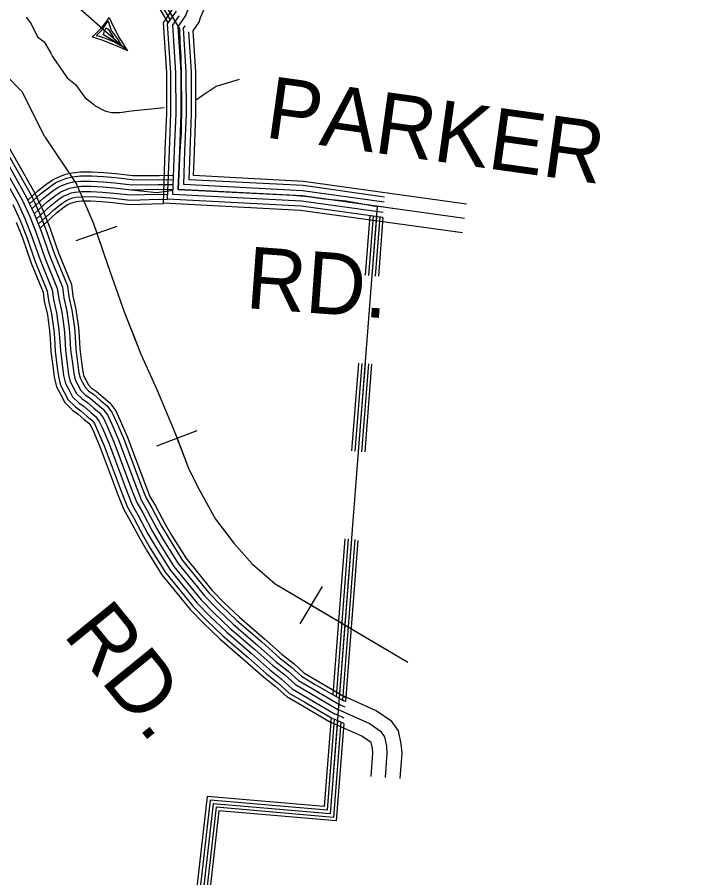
# Model space of a CAD drawing. Extents: x 1788175 to 1969470, y 584502 to 738744.
# Drawn here: x 1946805 to 1950863, y 647862 to 653021 of the extents above; entities that cross this region are included whole.
import ezdxf

# ---------------------------------------------------------------- set-up
doc = ezdxf.new("R2010")
doc.units = 0
for name, color, linetype in [('DESIGN - CONTOURS - Intermediate with optional Text', 7, 'Continuous'), ('DESIGN - ROW - Right-of-Way and Easement Labels', 7, 'Continuous'), ('DESIGN - TRANSPORTATION - Text', 7, 'Continuous'), ('SURVEY - CONTOURS - Index with Text', 7, 'Continuous'), ('SURVEY - DRAINAGE - Natural Features', 7, 'Continuous'), ('SURVEY - TRANSPORTATION - Roads', 7, 'Continuous')]:
    doc.layers.add(name, color=color, linetype=linetype)

msp = doc.modelspace()

# ---------------------------------------------------------------- linework, layer by layer
at = {"layer": 'DESIGN - CONTOURS - Intermediate with optional Text'}
for p, q in [((1947159.6, 651682.9), (1947405, 651768.9)), ((1947642.6, 650451.3), (1947885.4, 650544.2)), ((1948503.5, 649384.8), (1948636, 649608.5))]:
    msp.add_line(p, q, dxfattribs=at)
for points in [[(1946970.4, 652303.8), (1946834.2, 652573.6), (1946743.8, 652666.9), (1946676.1, 652732.4), (1946578.6, 652815.8), (1946500.3, 652868), (1946422.6, 652911.7), (1946348, 652947.8), (1946281.9, 652971.9), (1946089.4, 653019.4), (1945983.4, 653019.5), (1945903.4, 653006.2), (1945739.9, 652942.8), (1945601.9, 652861.5), (1945523.1, 652780.2), (1945503.4, 652755.5), (1945444.2, 652671.7), (1945246.6, 652208.4)], [(1946970.4, 652303.8), (1946834.2, 652573.6), (1946743.8, 652666.9), (1946676.1, 652732.4), (1946578.6, 652815.8), (1946574.1, 652818.7)], [(1946970.4, 652303.8), (1947160.7, 652019.4), (1947262, 651783.9), (1947347.8, 651538.9), (1947447.1, 651255.3), (1947546.3, 651002), (1947643.1, 650789.6), (1947747.1, 650541.9), (1947835.3, 650311.7), (1947897.9, 650186.3), (1947994.5, 650012.6), (1948104.9, 649868.5), (1948215.3, 649743.8), (1948353, 649625.1), (1949148, 649154)], [(1946970.4, 652303.8), (1947160.7, 652019.4), (1947262, 651783.9), (1947282.3, 651725.9)], [(1947282.3, 651725.9), (1947347.8, 651538.9), (1947447.1, 651255.3), (1947505.9, 651105)], [(1947505.9, 651105), (1947546.3, 651002), (1947643.1, 650789.6), (1947747.1, 650541.9), (1947764, 650497.8)], [(1947764, 650497.8), (1947835.3, 650311.7), (1947897.9, 650186.3), (1947994.5, 650012.6), (1948068.6, 649915.9)], [(1948068.6, 649915.9), (1948104.9, 649868.5), (1948215.3, 649743.8), (1948353, 649625.1), (1948569.7, 649496.6)], [(1948569.7, 649496.6), (1949137.5, 649160.1)], [(1949137.5, 649160.1), (1949148, 649154)]]:
    msp.add_lwpolyline(points, dxfattribs=at)
at = {"layer": 'DESIGN - ROW - Right-of-Way and Easement Labels'}
for p, q in [((1947466.4, 652819.2), (1946953.6, 653272.3)), ((1947315.9, 652946.6), (1947350.1, 652999.7)), ((1947350.1, 652999.7), (1947368.7, 652942.4)), ((1947278.3, 652910.6), (1947315.9, 652946.6)), ((1947326.4, 652933), (1947338.4, 652957.8)), ((1947338.4, 652957.8), (1947350.9, 652949.6)), ((1947350.9, 652949.6), (1947368.4, 652921.4)), ((1947368.7, 652942.4), (1947410.4, 652885.7)), ((1947298.8, 652906.6), (1947278.3, 652910.6)), ((1947341, 652892), (1947298.8, 652906.6)), ((1947322.9, 652916.3), (1947326.4, 652933)), ((1947429.9, 652850.1), (1947322.9, 652916.3)), ((1947388.8, 652870.9), (1947341, 652892)), ((1947368.4, 652921.4), (1947382.5, 652900.5)), ((1947440.1, 652842.6), (1947388.8, 652870.9)), ((1947410.4, 652885.7), (1947429.9, 652850.1))]:
    msp.add_line(p, q, dxfattribs=at)
for centre, radius, start, end in [((1946911.2, 653309.8), 532.3, 310.1019, 326.9603), ((1948625.8, 653579.3), 1386.4, 203.8104, 213.2489), ((1946793.7, 651420.3), 1552.3, 64.3187, 72.7465)]:
    msp.add_arc(centre, radius, start, end, dxfattribs=at)
at = {"layer": 'DESIGN - TRANSPORTATION - Text'}
for points in [[(1946858.6, 653021.6), (1946888.2, 652982.2), (1946927.6, 652903.4), (1946967, 652873.8), (1947006.5, 652804.8), (1947016.3, 652785.1), (1947105, 652657), (1947154.3, 652617.5), (1947213.4, 652538.7), (1947262.7, 652499.3), (1947272.6, 652489.4), (1947331.7, 652459.8), (1947371.1, 652450), (1947420.4, 652450), (1947489.4, 652459.8), (1947588, 652469.7), (1947686.5, 652479.5)], [(1947881.1, 652527.6), (1947914.4, 652551.1), (1947998.6, 652607.1), (1948066.7, 652627), (1948138.9, 652649)]]:
    msp.add_lwpolyline(points, dxfattribs=at)
at = {"layer": 'SURVEY - CONTOURS - Index with Text'}
for points in [[(1946700.4, 652225.4), (1946862, 651940.3), (1946909.2, 651838.2), (1946948.1, 651738.7), (1947000.4, 651588.9), (1947076.2, 651403.8), (1947084.7, 651339.2), (1947102.9, 651259.2), (1947117.5, 651154.9), (1947121.8, 651103.5), (1947126, 651028), (1947136.1, 650947), (1947144, 650884.6), (1947152.8, 650848.1), (1947169.1, 650817.5), (1947187.1, 650783.6), (1947213.8, 650757), (1947245.2, 650735.5), (1947284.3, 650700.7), (1947320.8, 650670.8), (1947349.2, 650633.2), (1947372.9, 650581.8), (1947413.6, 650486.7), (1947522.7, 650195.9), (1947550, 650124.3), (1947585.3, 650064), (1947643.6, 649954), (1947683.3, 649886.9), (1947770.5, 649746.9), (1947931.1, 649549.7), (1948006, 649473.2), (1948101.4, 649382.2), (1948251.4, 649252.8), (1948359.3, 649157.4), (1948429.6, 649101.4), (1948492.2, 649045), (1948577.7, 648994.8), (1948744.1, 648897.1)], [(1946727.4, 652240.7), (1946889.6, 651954.4), (1946937.7, 651850.4), (1946977.1, 651749.5), (1947029.4, 651599.9), (1947106.4, 651411.8), (1947115.3, 651344.6), (1947133.5, 651264.8), (1947148.4, 651158.3), (1947152.7, 651105.6), (1947156.9, 651030.8), (1947166.8, 650950.9), (1947174.6, 650890.2), (1947182.1, 650859.1), (1947196.5, 650832), (1947212.2, 650802.3), (1947233.7, 650781), (1947264.3, 650760), (1947304.5, 650724.3), (1947343.3, 650692.4), (1947375.9, 650649.2), (1947401.2, 650594.4), (1947442.4, 650498.2), (1947551.7, 650206.9), (1947578.1, 650137.7), (1947612.4, 650079), (1947670.6, 649969.2), (1947709.8, 649903), (1947795.8, 649765), (1947954.2, 649570.4), (1948027.8, 649495.2), (1948122.2, 649405.2), (1948271.8, 649276.2), (1948379.2, 649181.2), (1948449.7, 649125.1), (1948510.6, 649070.1), (1948593.4, 649021.5), (1948759.8, 648923.9)], [(1946748.9, 652252.9), (1946911.6, 651965.8), (1946960.5, 651860.1), (1947000.3, 651758.1), (1947052.6, 651608.6), (1947130.5, 651418.2), (1947139.6, 651349), (1947157.8, 651269.3), (1947172.9, 651161), (1947177.4, 651107.3), (1947181.5, 651033), (1947191.3, 650954), (1947198.9, 650894.7), (1947205.3, 650868), (1947218.3, 650843.6), (1947232.3, 650817.2), (1947249.5, 650800.1), (1947279.6, 650779.5), (1947320.5, 650743.1), (1947361.3, 650709.7), (1947397.3, 650662), (1947423.8, 650604.4), (1947465.3, 650507.4), (1947574.9, 650215.6), (1947600.5, 650148.4), (1947634, 650091.1), (1947692.2, 649981.3), (1947730.9, 649915.9), (1947815.9, 649779.4), (1947972.7, 649586.8), (1948045.1, 649512.8), (1948138.8, 649423.5), (1948288.1, 649294.8), (1948395.1, 649200.1), (1948465.7, 649144), (1948525.3, 649090.2), (1948605.9, 649042.8), (1948772.3, 648945.2)], [(1946646.5, 652194.8), (1946806.8, 651911.9), (1946852.1, 651813.9), (1946889.9, 651717.2), (1946942.4, 651566.9), (1947015.8, 651387.7), (1947023.6, 651328.2), (1947041.9, 651248), (1947055.9, 651148), (1947059.9, 651099.2), (1947064.2, 651022.5), (1947074.6, 650939.2), (1947083, 650873.4), (1947094.4, 650825.9), (1947114.3, 650788.4), (1947136.7, 650746.3), (1947174.1, 650709), (1947206.9, 650686.6), (1947244, 650653.5), (1947275.8, 650627.6), (1947295.6, 650601.2), (1947316.2, 650556.6), (1947356.1, 650463.6), (1947464.8, 650174), (1947493.9, 650097.5), (1947531.1, 650033.8), (1947589.5, 649923.7), (1947630.3, 649854.8), (1947719.9, 649710.8), (1947884.8, 649508.3), (1947962.4, 649429), (1948059.7, 649336.3), (1948210.6, 649206.1), (1948319.4, 649109.9), (1948389.5, 649054.1), (1948455.4, 648994.7), (1948546.3, 648941.3), (1948712.7, 648843.7)], [(1946673.4, 652210.1), (1946834.4, 651926.1), (1946880.7, 651826.1), (1946919, 651728), (1946971.4, 651577.9), (1947046, 651395.8), (1947054.2, 651333.7), (1947072.4, 651253.6), (1947086.7, 651151.4), (1947090.9, 651101.4), (1947095.1, 651025.2), (1947105.3, 650943.1), (1947113.5, 650879), (1947123.6, 650837), (1947141.7, 650803), (1947161.9, 650765), (1947194, 650733), (1947226.1, 650711.1), (1947264.2, 650677.1), (1947298.3, 650649.2), (1947322.4, 650617.2), (1947344.6, 650569.2), (1947384.8, 650475.1), (1947493.7, 650184.9), (1947522, 650110.9), (1947558.2, 650048.9), (1947616.5, 649938.9), (1947656.8, 649870.9), (1947745.2, 649728.9), (1947907.9, 649529), (1947984.2, 649451.1), (1948080.5, 649359.2), (1948231, 649229.5), (1948339.4, 649133.6), (1948409.6, 649077.8), (1948473.8, 649019.9), (1948562, 648968.1), (1948728.4, 648870.4)], [(1946673.4, 652210.1), (1946834.4, 651926.1), (1946880.7, 651826.1), (1946919, 651728), (1946971.4, 651577.9), (1947046, 651395.8), (1947054.2, 651333.7), (1947072.4, 651253.6), (1947086.7, 651151.4), (1947090.9, 651101.4), (1947095.1, 651025.2), (1947105.3, 650943.1), (1947113.5, 650879), (1947123.6, 650837), (1947141.7, 650803), (1947161.9, 650765), (1947194, 650733), (1947226.1, 650711.1), (1947264.2, 650677.1), (1947298.3, 650649.2), (1947322.4, 650617.2), (1947344.6, 650569.2), (1947384.8, 650475.1), (1947493.7, 650184.9), (1947522, 650110.9), (1947558.2, 650048.9), (1947616.5, 649938.9), (1947656.8, 649870.9), (1947745.2, 649728.9), (1947907.9, 649529), (1947984.2, 649451.1), (1948080.5, 649359.2), (1948231, 649229.5), (1948339.4, 649133.6), (1948409.6, 649077.8), (1948473.8, 649019.9), (1948562, 648968.1), (1948728.4, 648870.4)], [(1946779.2, 651897.7), (1946823.6, 651801.7), (1946860.8, 651706.5), (1946913.5, 651555.9), (1946985.6, 651379.7), (1946993.1, 651322.7), (1947011.4, 651242.4), (1947025.1, 651144.6), (1947029, 651097.1), (1947033.3, 651019.7), (1947043.8, 650935.3), (1947052.4, 650867.8), (1947065.2, 650814.8), (1947087, 650773.9), (1947111.5, 650727.6), (1947154.3, 650685), (1947187.8, 650662.1), (1947223.9, 650630), (1947253.3, 650605.9), (1947268.9, 650585.2), (1947287.9, 650544), (1947327.3, 650452), (1947435.8, 650163), (1947465.9, 650084), (1947504, 650018.7), (1947562.4, 649908.5), (1947603.8, 649838.7), (1947694.7, 649692.8), (1947861.6, 649487.7), (1947940.6, 649407), (1948038.9, 649313.3), (1948190.2, 649182.8), (1948299.5, 649086.1), (1948369.5, 649030.4), (1948437, 648969.6), (1948530.6, 648914.6), (1948697.1, 648816.9)], [(1946800, 651791.6), (1946836.7, 651697.6), (1946889.4, 651546.8), (1946960.5, 651373.1), (1946967.8, 651318.2), (1946986.1, 651237.7), (1946999.5, 651141.7), (1947003.3, 651095.3), (1947007.7, 651017.4), (1947018.3, 650932.1), (1947027.1, 650863.1), (1947041, 650805.6), (1947064.3, 650761.8), (1947090.6, 650712.2), (1947137.8, 650665.1), (1947171.9, 650641.8), (1947207.2, 650610.4), (1947234.6, 650588), (1947246.7, 650571.9), (1947264.4, 650533.5), (1947303.4, 650442.4), (1947411.7, 650153.9), (1947442.6, 650072.9), (1947481.5, 650006.2), (1947540, 649896), (1947581.8, 649825.3), (1947673.7, 649677.8), (1947842.4, 649470.5), (1947922.6, 649388.7), (1948021.6, 649294.2), (1948173.3, 649163.4), (1948283, 649066.4), (1948352.9, 649010.8), (1948421.7, 648948.7), (1948517.6, 648892.4), (1948684, 648794.7)], [(1948774.3, 648917.8), (1948753.8, 648927)], [(1949101.7, 648456.4), (1949113.3, 648609.6), (1949108.6, 648663.9), (1949092.3, 648742.9), (1949053, 648799), (1948958.7, 648863.5), (1948764.3, 648950.5)], [(1949014.2, 648463), (1949025.3, 648609.2), (1949021.6, 648651.2), (1949010.1, 648707.4), (1948990.3, 648735.6), (1948915.7, 648786.6), (1948728.4, 648870.4)], [(1948769.2, 648852.2), (1948728.4, 648870.4)], [(1948771.8, 648885), (1948741.1, 648898.7)], [(1948764.1, 648786.5), (1948703.1, 648813.8)], [(1948766.7, 648819.3), (1948715.8, 648842.1)], [(1948927.7, 648469.6), (1948938.3, 648608.7), (1948935.7, 648638.7), (1948928.8, 648672.3), (1948928.4, 648672.9), (1948873.2, 648710.6), (1948693, 648791.2)]]:
    msp.add_lwpolyline(points, dxfattribs=at)
at = {"layer": 'SURVEY - DRAINAGE - Natural Features'}
for points in [[(1939812, 676187.9), (1939869.8, 676139.8), (1939903.7, 676107.8), (1939947.5, 676037.7), (1939967.3, 675971.7), (1939969.1, 675885.8), (1939956.9, 675813.8), (1939934.7, 675729.9), (1939920.5, 675671.9), (1939908.3, 675588), (1940078.5, 674956), (1945680.4, 655840.7), (1946635.8, 655735.3), (1946462, 654304.1), (1947025.5, 654215.3), (1947777.8, 652952.6), (1947781.5, 652870.6), (1947787.3, 652782.7), (1947789, 652660.7), (1947790.5, 652500.8), (1947788.1, 652330.8), (1947780.4, 652220.2)], [(1946536.9, 655252.7), (1946417.6, 654270.6), (1947000.7, 654178.7), (1947710.9, 652986.6)], [(1946556.7, 655250.3), (1946439.8, 654287.4), (1947013.1, 654197), (1947723.4, 653004.8)], [(1947780.4, 652220.2), (1947771.7, 651988.3), (1948460.1, 651953.4), (1948549.9, 651947.2), (1948645.6, 651933.1), (1948779.3, 651920.9), (1948964.8, 651886.7), (1948683.2, 648245.2), (1947980.9, 648306.1), (1947794.7, 646671.3), (1947978.6, 646779), (1948164.6, 646916.7), (1948312.6, 647046.4), (1948454.6, 647160.1), (1948574.6, 647243.9), (1948656.4, 647227.8), (1950863.4, 637991.9)], [(1948920.3, 651830.4), (1948892.7, 651473.9)], [(1948940.2, 651827.7), (1948912.7, 651472.4)], [(1948960, 651824.9), (1948932.6, 651470.8)], [(1948979.8, 651822.1), (1948952.6, 651469.3)], [(1948998.7, 651819.5), (1948971.5, 651467.8)], [(1948852, 650947.5), (1948811.3, 650421.1)], [(1948872, 650945.9), (1948831.3, 650419.5)], [(1948891.9, 650944.4), (1948851.2, 650418)], [(1948911.8, 650942.8), (1948871.1, 650416.4)], [(1948930.8, 650941.4), (1948890.1, 650415)], [(1948770.6, 649894.6), (1948698.3, 648960)], [(1948790.5, 649893.1), (1948717.5, 648948.7)], [(1948810.5, 649891.5), (1948736.7, 648937.4)], [(1948830.4, 649890), (1948755.9, 648926.2)], [(1948849, 649884.3), (1948774.3, 648917.8)], [(1948687.7, 648822.4), (1948646.4, 648288.5), (1947945.6, 648349.4), (1947789.5, 646979.5)], [(1948707, 648812.1), (1948664.8, 648266.8), (1947963.2, 648327.8), (1947809.4, 646977.2)], [(1948726.3, 648803.4), (1948683.2, 648245.2), (1947980.9, 648306.1), (1947829.3, 646975)], [(1948745.7, 648794.7), (1948701.5, 648223.5), (1947998.6, 648284.5), (1947849.2, 646972.7)], [(1948764.1, 648786.5), (1948719, 648202.9), (1948015.3, 648264), (1947868, 646970.5)], [(1948764.1, 648786.5), (1948760.1, 648734.5)]]:
    msp.add_lwpolyline(points, dxfattribs=at)
at = {"layer": 'SURVEY - TRANSPORTATION - Roads'}
for points in [[(1949476.8, 651727.9), (1948505.5, 651863.3), (1947681.9, 651906.2), (1947693.7, 652223.6), (1947703, 652444.8), (1947701.8, 652688.4), (1947682.3, 652988.6), (1947738.6, 653070.9), (1947742, 653081), (1947808.3, 653234.3), (1947794.2, 653398.9), (1947740.9, 653979.9)], [(1949488.7, 651813.8), (1948513.8, 651949.7), (1947771.7, 651988.3), (1947780.4, 652220.2), (1947789.7, 652443.2), (1947788.5, 652691.4), (1947770.8, 652964.3), (1947817, 653031.9), (1947823.1, 653050), (1947896.5, 653220), (1947880.6, 653406.6), (1947827.3, 653987.9)], [(1949500.8, 651900.7), (1948522.1, 652037.1), (1947862.6, 652071.4), (1947868, 652216.7), (1947877.4, 652441.6), (1947876.2, 652694.5), (1947860.3, 652939.8), (1947896.3, 652992.5), (1947905.1, 653018.6), (1947985.8, 653205.4), (1947967.9, 653414.4), (1947914.6, 653995.9)], [(1948998.7, 651819.5), (1948507.9, 651887.9), (1947707.5, 651929.6), (1947718.4, 652222.7), (1947727.7, 652444.4), (1947726.6, 652689.3), (1947707.5, 652981.6), (1947760.1, 653058.5)], [(1949001.1, 651850.5), (1948510.8, 651918.8), (1947739.6, 651959), (1947749.4, 652221.4), (1947758.7, 652443.8), (1947757.6, 652690.3), (1947739.2, 652973), (1947777.6, 653029.1)], [(1949003.5, 651881.5), (1948513.8, 651949.7), (1947771.7, 651988.3), (1947780.4, 652220.2), (1947789.7, 652443.2), (1947788.5, 652691.4), (1947770.8, 652964.3), (1947795, 652999.8)], [(1949005.9, 651912.4), (1948516.7, 651980.6), (1947803.8, 652017.7), (1947811.3, 652219), (1947820.7, 652442.6), (1947819.5, 652692.5), (1947802.4, 652955.6), (1947812.5, 652970.4)], [(1949008.3, 651943.4), (1948519.7, 652011.5), (1947836, 652047.1), (1947842.3, 652217.8), (1947851.7, 652442.1), (1947850.5, 652693.6), (1947835, 652932.8)], [(1946869, 651925.1), (1946928.2, 651980.6), (1946985.7, 652025.1), (1947024.7, 652051.3), (1947061.5, 652067.3), (1947094.7, 652080.2), (1947132.2, 652089), (1947184, 652094.1), (1947250.7, 652094.3), (1947324.5, 652090.3), (1947397.2, 652084.3), (1947498.1, 652072.5), (1947657.8, 652073.3), (1947743.9, 652074.1)], [(1946879.9, 651901.5), (1946944.3, 651961.8), (1947000.1, 652005.1), (1947036.6, 652029.6), (1947070.9, 652044.4), (1947102, 652056.5), (1947136.3, 652064.5), (1947185.3, 652069.4), (1947250.1, 652069.6), (1947322.8, 652065.7), (1947394.8, 652059.7), (1947495.5, 652047.9), (1947654.7, 652045.6), (1947743, 652049)], [(1946893.6, 651871.9), (1946964.4, 651938.2), (1947018.3, 651979.9), (1947051.5, 652002.2), (1947082.6, 652015.7), (1947111.2, 652026.8), (1947141.3, 652033.9), (1947186.9, 652038.4), (1947249.3, 652038.6), (1947320.7, 652034.7), (1947391.7, 652028.9), (1947492.1, 652017.1), (1947650.1, 652017.8), (1947741.8, 652018.8)], [(1946907.3, 651842.3), (1946984.5, 651914.6), (1947036.5, 651954.8), (1947066.4, 651974.9), (1947094.4, 651987), (1947120.4, 651997.1), (1947146.4, 652003.2), (1947188.4, 652007.4), (1947248.5, 652007.6), (1947318.6, 652003.8), (1947388.6, 651998), (1947488.8, 651986.3), (1947642.9, 651970.8), (1947740.5, 651984.1)], [(1946907.3, 651842.3), (1946984.5, 651914.6), (1947036.5, 651954.8), (1947066.4, 651974.9), (1947094.4, 651987), (1947120.4, 651997.1), (1947146.4, 652003.2), (1947188.4, 652007.4), (1947248.5, 652007.6), (1947318.6, 652003.8), (1947388.6, 651998), (1947488.8, 651986.3), (1947649.4, 651990.1), (1947740.7, 651988.8)], [(1946919.7, 651811.4), (1947004.7, 651890.9), (1947054.6, 651929.6), (1947081.3, 651947.6), (1947106.2, 651958.4), (1947129.6, 651967.5), (1947151.5, 651972.6), (1947190, 651976.4), (1947247.7, 651976.6), (1947316.5, 651972.9), (1947385.6, 651967.2), (1947485.4, 651955.5), (1947650.1, 651960.1), (1947708.6, 651958.9)], [(1946931.8, 651780.3), (1947024.8, 651867.3), (1947072.8, 651904.5), (1947096.3, 651920.3), (1947118, 651929.7), (1947138.8, 651937.8), (1947156.6, 651941.9), (1947191.6, 651945.4), (1947246.9, 651945.6), (1947314.3, 651941.9), (1947382.5, 651936.3), (1947482, 651924.7), (1947655.5, 651930), (1947707.5, 651928.7)], [(1946943.1, 651755.6), (1947041.5, 651847.7), (1947087.8, 651883.6), (1947108.7, 651897.6), (1947127.7, 651905.9), (1947146.4, 651913.1), (1947160.8, 651916.5), (1947192.9, 651919.7), (1947246.3, 651919.8), (1947312.6, 651916.3), (1947379.9, 651910.7), (1947479.3, 651899.1), (1947681.9, 651905.4)]]:
    msp.add_lwpolyline(points, dxfattribs=at)

# ---------------------------------------------------------------- texts
at = {"layer": 'DESIGN - ROW - Right-of-Way and Easement Labels'}
for s, rotation, p in [('PARKER', 352.066, (1948283.7, 652301.8)), ('RD.', 355.7646, (1948170.2, 651278.1)), ('RD.', 309.1469, (1947075.5, 649319.6))]:
    msp.add_text(s, height=370, rotation=rotation, dxfattribs=at).set_placement(p)

doc.saveas('drawing.dxf')
